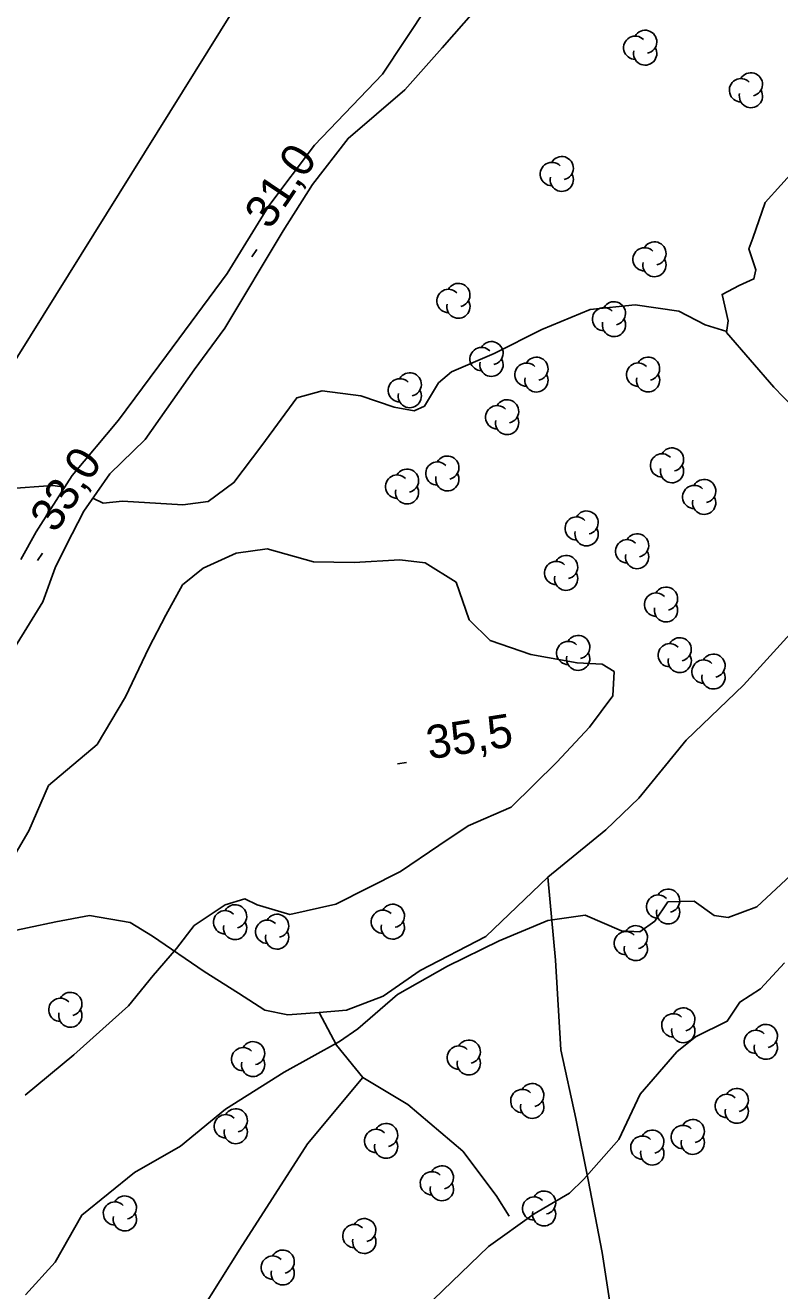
# Model space of a CAD drawing. Extents: x 646142 to 649934, y 5874075 to 5876351.
# Drawn here: x 648517.7 to 648585.8, y 5875943.5 to 5876057.7 of the extents above; entities that cross this region are included whole.
import ezdxf

# ---------------------------------------------------------------- set-up
doc = ezdxf.new("R2010")
doc.units = 0
for name, color, linetype in [('Niveau 1', 7, 'Continuous'), ('Niveau 2', 7, 'Continuous'), ('Niveau 21', 7, 'Continuous'), ('Niveau 22', 7, 'Continuous'), ('Niveau 3', 7, 'Continuous'), ('Niveau 36', 7, 'Continuous'), ('Niveau 44', 7, 'Continuous'), ('Niveau 54', 7, 'Continuous')]:
    doc.layers.add(name, color=color, linetype=linetype)

msp = doc.modelspace()

# ---------------------------------------------------------------- linework, layer by layer
at = {"layer": 'Niveau 1'}
for points in [[(648586.23, 5875973.09), (648584.07, 5875970.76), (648582.21, 5875969.55), (648581.08, 5875967.83), (648578.2, 5875966.42), (648576.53, 5875965.06), (648573.22, 5875961.24)], [(648573.22, 5875961.24), (648571.27, 5875957.14), (648568.11, 5875953.56), (648566.83, 5875952.29), (648563.64, 5875950.45), (648559.5, 5875947.48), (648553.74, 5875941.93)]]:
    msp.add_lwpolyline(points, dxfattribs=at)
at = {"layer": 'Niveau 2'}
for points in [[(648523.78, 5876015.04), (648524.72, 5876014.58), (648526.46, 5876014.77), (648531.89, 5876014.43), (648534.2, 5876014.72), (648536.51, 5876016.44), (648539.05, 5876019.78), (648542.19, 5876024.08), (648544.48, 5876024.71), (648547.97, 5876024.28), (648551, 5876023.25), (648552.79, 5876022.92), (648553.72, 5876023.34), (648554.99, 5876025.44), (648556.16, 5876026.44), (648560.02, 5876028.1), (648564.34, 5876030.26), (648568.69, 5876032.07), (648572.75, 5876032.49), (648576.71, 5876031.92), (648579.07, 5876030.67), (648581.03, 5876030.09)], [(648515.98, 5876015.88), (648520.16, 5876016.19), (648521.26, 5876016.03)], [(648515.37, 5875980.58), (648517.99, 5875985), (648519.78, 5875989.09), (648524.16, 5875992.79), (648526.73, 5875997.1), (648528.84, 5876001.54), (648530.38, 5876004.46), (648531.88, 5876007.2), (648533.75, 5876008.72), (648536.72, 5876010.08), (648539.52, 5876010.46), (648543.7, 5876009.29), (648547.39, 5876009.22), (648551.51, 5876009.47), (648553.8, 5876009.19), (648556.59, 5876007.45), (648557.75, 5876004.05), (648559.65, 5876002.19), (648563.32, 5876000.93), (648567.51, 5876000.16), (648569.79, 5876000.04), (648570.86, 5875999.38), (648570.74, 5875997.2), (648568.62, 5875994.35), (648565.68, 5875991.22), (648561.56, 5875987.14), (648557.66, 5875985.47), (648555.02, 5875983.67)], [(648555.02, 5875983.67), (648551.56, 5875981.35), (648545.71, 5875978.4), (648541.58, 5875977.46), (648538.63, 5875978.32), (648537.51, 5875978.87), (648535.73, 5875978.33), (648532.92, 5875976.46), (648531.32, 5875974.4), (648529.23, 5875971.96), (648526.99, 5875969.22), (648522.05, 5875964.78), (648517.66, 5875961.14)], [(648587.25, 5875981.4), (648583.74, 5875978.16), (648581.15, 5875977.17), (648579.89, 5875977.36), (648578.09, 5875978.65), (648575.71, 5875978.59), (648574.53, 5875976.84), (648573.19, 5875975.88), (648571.53, 5875975.98), (648568.25, 5875977.4), (648564.88, 5875976.91), (648560.47, 5875975.09), (648555.81, 5875972.8), (648551.29, 5875970.22)], [(648551.29, 5875970.22), (648547.71, 5875967.15), (648546.04, 5875965.99), (648541.07, 5875963.21), (648535.75, 5875959.89), (648531.68, 5875956.55), (648527.54, 5875954.18), (648522.77, 5875950.32), (648520.36, 5875946.08), (648517.68, 5875943.13)]]:
    msp.add_lwpolyline(points, dxfattribs=at)
at = {"layer": 'Niveau 21'}
for points in [[(648554.02, 5876059.46), (648549.93, 5876053.31), (648543.81, 5876046.9), (648539.67, 5876041.43), (648535.92, 5876035.3), (648530.44, 5876027.9), (648526.1, 5876022.08), (648521.92, 5876017.07), (648519.99, 5876014.06), (648518.66, 5876012.01), (648517.26, 5876009.51)], [(648540.97, 5876039.15), (648543.61, 5876043.36), (648546.83, 5876047.5), (648551.96, 5876051.89), (648555.32, 5876055.69), (648558.36, 5876059.13)], [(648515.5, 5875999.56), (648519.25, 5876005.68), (648520.38, 5876008.74), (648521.37, 5876010.76), (648522.96, 5876013.86), (648525.32, 5876017.24), (648528.5, 5876020.34), (648532.92, 5876026.63), (648535.71, 5876030.39), (648540.97, 5876039.15)]]:
    msp.add_lwpolyline(points, dxfattribs=at)
at = {"layer": 'Niveau 22'}
for points in [[(648515.3, 5875975.71), (648520.44, 5875976.79), (648523.47, 5875977.36), (648527.14, 5875976.72), (648529.16, 5875975.5), (648533.83, 5875972.3), (648536.92, 5875970.36), (648539.31, 5875968.83), (648541.38, 5875968.41), (648544.21, 5875968.62), (648546.69, 5875968.81), (648550, 5875970.09), (648553.35, 5875972.4), (648559.26, 5875975.48), (648564.88, 5875980.83), (648570.12, 5875985.11), (648573.09, 5875987.97), (648577.35, 5875993.2), (648582.54, 5875998.17), (648587.37, 5876003.45)], [(648564.88, 5875980.83), (648565.55, 5875973.32), (648566.04, 5875965.23), (648567.41, 5875959.03), (648568.5, 5875953.5), (648569.79, 5875946.95), (648570.45, 5875942.64)], [(648544.21, 5875968.62), (648545.79, 5875965.65), (648548.17, 5875962.74), (648552.21, 5875960.3), (648557.19, 5875956.09), (648560.21, 5875952.08), (648561.38, 5875950.22)], [(648548.17, 5875962.74), (648543.16, 5875956.75), (648537.05, 5875947.24), (648533.49, 5875941.59), (648530.91, 5875936.46), (648527.23, 5875932.4), (648524.06, 5875927.58), (648516.09, 5875917), (648512.72, 5875911.81)]]:
    msp.add_lwpolyline(points, dxfattribs=at)
at = {"layer": 'Niveau 3'}
for p, q in [((648538.13, 5876036.81), (648538.58, 5876037.47)), ((648518.79, 5876009.4), (648519.23, 5876010.07)), ((648551.3, 5875991.04), (648552.09, 5875991.17))]:
    msp.add_line(p, q, dxfattribs=at)
at = {"layer": 'Niveau 36'}
msp.add_lwpolyline([(648600.59, 5876162.13), (648551.33, 5876082.95), (648424.31, 5875879.18), (648303.24, 5875683.36), (648187.06, 5875496.14), (648107.92, 5875369.28), (648085.7, 5875326.63)], dxfattribs=at)
at = {"layer": 'Niveau 44'}
for centre, start, end in [((648572.76, 5876055.69), 44.1154, 269.804), ((648573.66, 5876056.22), 282.2692, 149.7263), ((648573.66, 5876055.17), 166.9369, 29.6212), ((648582.31, 5876051.85), 44.1154, 269.804), ((648583.21, 5876052.38), 282.2692, 149.7263), ((648583.21, 5876051.33), 166.9369, 29.6212), ((648565.23, 5876044.29), 44.1154, 269.804), ((648566.13, 5876044.82), 282.2692, 149.7263), ((648566.13, 5876043.77), 166.9369, 29.6212), ((648574.5, 5876037.12), 282.2692, 149.7263), ((648573.6, 5876036.59), 44.1154, 269.804), ((648574.5, 5876036.07), 166.9369, 29.6212), ((648555.89, 5876032.84), 44.1154, 269.804), ((648556.79, 5876033.37), 282.2692, 149.7263), ((648556.79, 5876032.32), 166.9369, 29.6212), ((648570.84, 5876031.72), 282.2692, 149.7263), ((648569.94, 5876031.19), 44.1154, 269.804), ((648570.84, 5876030.67), 166.9369, 29.6212), ((648559.78, 5876028.12), 282.2692, 149.7263), ((648558.88, 5876027.59), 44.1154, 269.804), ((648563.84, 5876026.71), 282.2692, 149.7263), ((648573.92, 5876026.72), 282.2692, 149.7263), ((648559.78, 5876027.07), 166.9369, 29.6212), ((648562.94, 5876026.18), 44.1154, 269.804), ((648573.02, 5876026.19), 44.1154, 269.804), ((648551.5, 5876024.77), 44.1154, 269.804), ((648552.4, 5876025.3), 282.2692, 149.7263), ((648563.84, 5876025.66), 166.9369, 29.6212), ((648573.92, 5876025.67), 166.9369, 29.6212), ((648552.4, 5876024.25), 166.9369, 29.6212), ((648560.29, 5876022.34), 44.1154, 269.804), ((648561.19, 5876022.87), 282.2692, 149.7263), ((648561.19, 5876021.82), 166.9369, 29.6212), ((648555.79, 5876017.79), 282.2692, 149.7263), ((648575.18, 5876017.99), 44.1154, 269.804), ((648576.08, 5876018.52), 282.2692, 149.7263), ((648552.15, 5876016.61), 282.2692, 149.7263), ((648554.89, 5876017.26), 44.1154, 269.804), ((648576.08, 5876017.47), 166.9369, 29.6212), ((648551.25, 5876016.08), 44.1154, 269.804), ((648555.79, 5876016.74), 166.9369, 29.6212), ((648578.99, 5876015.67), 282.2692, 149.7263), ((648552.15, 5876015.56), 166.9369, 29.6212), ((648578.09, 5876015.14), 44.1154, 269.804), ((648578.99, 5876014.62), 166.9369, 29.6212), ((648567.47, 5876012.3), 44.1154, 269.804), ((648568.37, 5876012.83), 282.2692, 149.7263), ((648568.37, 5876011.78), 166.9369, 29.6212), ((648572.93, 5876010.77), 282.2692, 149.7263), ((648572.03, 5876010.24), 44.1154, 269.804), ((648566.52, 5876008.81), 282.2692, 149.7263), ((648572.93, 5876009.72), 166.9369, 29.6212), ((648565.62, 5876008.28), 44.1154, 269.804), ((648566.52, 5876007.76), 166.9369, 29.6212), ((648574.64, 5876005.43), 44.1154, 269.804), ((648575.54, 5876005.96), 282.2692, 149.7263), ((648575.54, 5876004.91), 166.9369, 29.6212), ((648567.61, 5876001.59), 282.2692, 149.7263), ((648566.71, 5876001.06), 44.1154, 269.804), ((648575.88, 5876000.86), 44.1154, 269.804), ((648576.78, 5876001.39), 282.2692, 149.7263), ((648567.61, 5876000.54), 166.9369, 29.6212), ((648576.78, 5876000.34), 166.9369, 29.6212), ((648578.93, 5875999.38), 44.1154, 269.804), ((648579.83, 5875999.91), 282.2692, 149.7263), ((648579.83, 5875998.86), 166.9369, 29.6212), ((648575.73, 5875978.7), 282.2692, 149.7263), ((648574.83, 5875978.17), 44.1154, 269.804), ((648535.72, 5875976.76), 44.1154, 269.804), ((648536.62, 5875977.29), 282.2692, 149.7263), ((648540.42, 5875976.43), 282.2692, 149.7263), ((648549.97, 5875976.8), 44.1154, 269.804), ((648550.87, 5875977.33), 282.2692, 149.7263), ((648575.73, 5875977.65), 166.9369, 29.6212), ((648536.62, 5875976.24), 166.9369, 29.6212), ((648539.52, 5875975.9), 44.1154, 269.804), ((648550.87, 5875976.28), 166.9369, 29.6212), ((648572.82, 5875975.4), 282.2692, 149.7263), ((648540.42, 5875975.38), 166.9369, 29.6212), ((648571.92, 5875974.87), 44.1154, 269.804), ((648572.82, 5875974.35), 166.9369, 29.6212), ((648520.84, 5875968.85), 44.1154, 269.804), ((648521.74, 5875969.38), 282.2692, 149.7263), ((648521.74, 5875968.33), 166.9369, 29.6212), ((648576.2, 5875967.45), 44.1154, 269.804), ((648577.1, 5875967.98), 282.2692, 149.7263), ((648577.1, 5875966.93), 166.9369, 29.6212), ((648584.56, 5875966.49), 282.2692, 149.7263), ((648557.73, 5875965.07), 282.2692, 149.7263), ((648583.66, 5875965.96), 44.1154, 269.804), ((648537.35, 5875964.4), 44.1154, 269.804), ((648538.25, 5875964.93), 282.2692, 149.7263), ((648556.83, 5875964.54), 44.1154, 269.804), ((648584.56, 5875965.44), 166.9369, 29.6212), ((648538.25, 5875963.88), 166.9369, 29.6212), ((648557.73, 5875964.02), 166.9369, 29.6212), ((648562.56, 5875960.62), 44.1154, 269.804), ((648563.46, 5875961.15), 282.2692, 149.7263), ((648581.93, 5875960.71), 282.2692, 149.7263), ((648563.46, 5875960.1), 166.9369, 29.6212), ((648581.03, 5875960.18), 44.1154, 269.804), ((648535.78, 5875958.34), 44.1154, 269.804), ((648536.68, 5875958.87), 282.2692, 149.7263), ((648581.93, 5875959.66), 166.9369, 29.6212), ((648536.68, 5875957.82), 166.9369, 29.6212), ((648549.36, 5875957.02), 44.1154, 269.804), ((648550.26, 5875957.55), 282.2692, 149.7263), ((648577.06, 5875957.37), 44.1154, 269.804), ((648577.96, 5875957.9), 282.2692, 149.7263), ((648550.26, 5875956.5), 166.9369, 29.6212), ((648573.4, 5875956.41), 44.1154, 269.804), ((648574.3, 5875956.94), 282.2692, 149.7263), ((648577.96, 5875956.85), 166.9369, 29.6212), ((648574.3, 5875955.89), 166.9369, 29.6212), ((648555.3, 5875953.72), 282.2692, 149.7263), ((648554.4, 5875953.19), 44.1154, 269.804), ((648555.3, 5875952.67), 166.9369, 29.6212), ((648564.53, 5875951.45), 282.2692, 149.7263), ((648525.77, 5875950.47), 44.1154, 269.804), ((648526.67, 5875951), 282.2692, 149.7263), ((648563.63, 5875950.92), 44.1154, 269.804), ((648526.67, 5875949.95), 166.9369, 29.6212), ((648564.53, 5875950.4), 166.9369, 29.6212), ((648547.39, 5875948.43), 44.1154, 269.804), ((648548.29, 5875948.96), 282.2692, 149.7263), ((648548.29, 5875947.91), 166.9369, 29.6212), ((648540.02, 5875945.59), 44.1154, 269.804), ((648540.92, 5875946.12), 282.2692, 149.7263), ((648540.92, 5875945.07), 166.9369, 29.6212)]:
    msp.add_arc(centre, 1.05, start, end, dxfattribs=at)
at = {"layer": 'Niveau 54'}
msp.add_lwpolyline([(648587.04, 5876023.26), (648585.27, 5876025.06), (648581.02, 5876029.99), (648581.16, 5876031.04), (648580.6, 5876033.42), (648582.14, 5876034.24), (648583.48, 5876034.82), (648583.64, 5876035.64), (648583.01, 5876037.55), (648583.38, 5876038.5), (648584.49, 5876041.72), (648587.33, 5876044.85)], dxfattribs=at)

# ---------------------------------------------------------------- texts
at = {"layer": 'Niveau 3'}
for s, rotation, p in [('31,0 ', 56.0935, (648539.77, 5876039.18)), ('33,0 ', 56.583, (648520.41, 5876011.79)), ('35,5 ', 8.9405, (648554.15, 5875991.45))]:
    msp.add_text(s, height=3, rotation=rotation, dxfattribs=at).set_placement(p)

doc.saveas('drawing.dxf')
